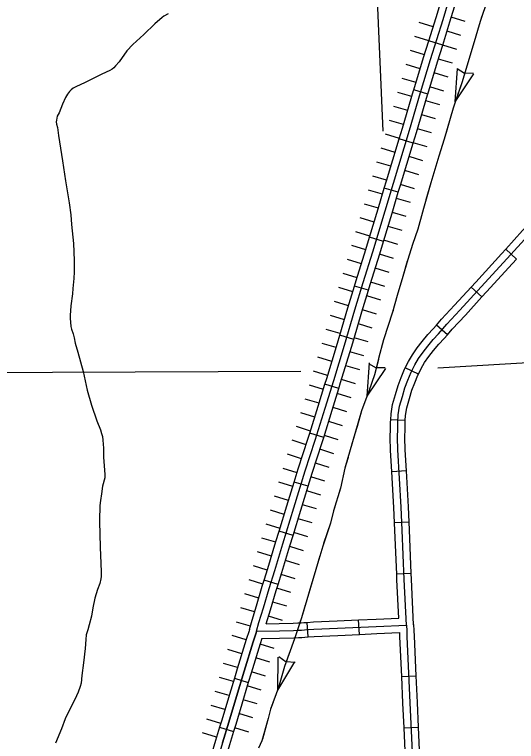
# Model space of a CAD drawing. Extents: x 1720274 to 1751788, y 372074 to 391887.
# Drawn here: x 1735183 to 1735999, y 379777 to 380961 of the extents above; entities that cross this region are included whole.
import ezdxf

# ---------------------------------------------------------------- set-up
doc = ezdxf.new("R2010")
doc.units = 0
for name, color, linetype in [('Level 29', 7, 'Continuous'), ('Level 32', 7, 'Continuous'), ('Level 35', 7, 'Continuous'), ('Level 4', 7, 'Continuous'), ('Level 43', 7, 'Continuous'), ('Level 5', 7, 'Continuous')]:
    doc.layers.add(name, color=color, linetype=linetype)

msp = doc.modelspace()

# ---------------------------------------------------------------- linework, layer by layer
at = {"layer": 'Level 29'}
for p, q in [((1735915.6, 380949.3), (1735892.9, 380956.1)), ((1735863.3, 380940.4), (1735840.6, 380947.3)), ((1735863.3, 380940.4), (1735840.6, 380947.3)), ((1735908.6, 380926.4), (1735885.9, 380933.4)), ((1735908.6, 380926.4), (1735885.9, 380933.4)), ((1735856.3, 380917.7), (1735833.7, 380924.7)), ((1735901.6, 380903.7), (1735879, 380910.7)), ((1735849.3, 380895.1), (1735826.7, 380902)), ((1735894.6, 380881.1), (1735872, 380888.1)), ((1735842.4, 380872.3), (1735819.7, 380879.2)), ((1735842.4, 380872.3), (1735819.7, 380879.2)), ((1735835.5, 380849.7), (1735812.8, 380856.5)), ((1735887.8, 380858.6), (1735865.1, 380865.5)), ((1735887.8, 380858.6), (1735865.1, 380865.5)), ((1735828.7, 380826.9), (1735806, 380833.6)), ((1735880.9, 380835.9), (1735858.2, 380842.8)), ((1735822, 380804.1), (1735799.2, 380810.9)), ((1735822, 380804.1), (1735799.2, 380810.9)), ((1735874.1, 380813.4), (1735851.4, 380820.2)), ((1735867.4, 380790.7), (1735844.7, 380797.4)), ((1735867.4, 380790.7), (1735844.7, 380797.4)), ((1735815.2, 380781.4), (1735792.5, 380788.1)), ((1735860.7, 380768), (1735838, 380774.7)), ((1735808.4, 380758.8), (1735785.7, 380765.7)), ((1735853.8, 380745), (1735831.1, 380751.9)), ((1735801.5, 380736.2), (1735778.8, 380743.1)), ((1735801.5, 380736.2), (1735778.8, 380743.1)), ((1735846.8, 380722.3), (1735824.2, 380729.2)), ((1735846.8, 380722.3), (1735824.2, 380729.2)), ((1735794.6, 380713.5), (1735771.9, 380720.4)), ((1735839.9, 380699.7), (1735817.3, 380706.6)), ((1735787.7, 380690.8), (1735765, 380697.7)), ((1735833, 380677), (1735810.3, 380683.9)), ((1735780.9, 380668), (1735758.2, 380674.7)), ((1735780.9, 380668), (1735758.2, 380674.7)), ((1735826.4, 380654.6), (1735803.7, 380661.3)), ((1735826.4, 380654.6), (1735803.7, 380661.3)), ((1735774.2, 380645.3), (1735751.5, 380651.9)), ((1735819.7, 380631.9), (1735797, 380638.6)), ((1735767.4, 380622.7), (1735744.7, 380629.6)), ((1735812.7, 380608.9), (1735790, 380615.8)), ((1735760.5, 380600), (1735737.8, 380606.9)), ((1735760.5, 380600), (1735737.8, 380606.9)), ((1735753.6, 380577.4), (1735730.9, 380584.4)), ((1735805.8, 380586.2), (1735783.1, 380593.1)), ((1735805.8, 380586.2), (1735783.1, 380593.1)), ((1735746.6, 380554.7), (1735723.9, 380561.7)), ((1735798.9, 380563.4), (1735776.2, 380570.4)), ((1735739.6, 380532.1), (1735716.9, 380539.1)), ((1735739.6, 380532.1), (1735716.9, 380539.1)), ((1735791.9, 380540.7), (1735769.2, 380547.7)), ((1735732.7, 380509.4), (1735710, 380516.2)), ((1735784.9, 380518.1), (1735762.2, 380525.1)), ((1735784.9, 380518.1), (1735762.2, 380525.1)), ((1735778, 380495.6), (1735755.4, 380502.5)), ((1735725.8, 380486.7), (1735703.1, 380493.5)), ((1735771.2, 380472.9), (1735748.5, 380479.8)), ((1735719, 380463.9), (1735696.3, 380470.7)), ((1735719, 380463.9), (1735696.3, 380470.7)), ((1735764.4, 380450.3), (1735741.7, 380457.1)), ((1735764.4, 380450.3), (1735741.7, 380457.1)), ((1735712.2, 380441.2), (1735689.5, 380448)), ((1735757.6, 380427.6), (1735734.9, 380434.4)), ((1735705.4, 380418.5), (1735682.7, 380425.4)), ((1735750.8, 380404.9), (1735728.1, 380411.7)), ((1735698.6, 380395.9), (1735675.9, 380402.7)), ((1735698.6, 380395.9), (1735675.9, 380402.7)), ((1735743.9, 380382.2), (1735721.2, 380389)), ((1735743.9, 380382.2), (1735721.2, 380389)), ((1735691.7, 380373.2), (1735669, 380380)), ((1735737.1, 380359.5), (1735714.4, 380366.3)), ((1735684.8, 380350.5), (1735662.2, 380357.5)), ((1735730.2, 380336.7), (1735707.5, 380343.6)), ((1735677.9, 380327.9), (1735655.2, 380334.8)), ((1735677.9, 380327.9), (1735655.2, 380334.8)), ((1735670.9, 380305.3), (1735648.3, 380312.4)), ((1735723.2, 380314), (1735700.6, 380320.9)), ((1735723.2, 380314), (1735700.6, 380320.9)), ((1735663.8, 380282.7), (1735641.2, 380289.8)), ((1735716.1, 380291.1), (1735693.5, 380298.2)), ((1735656.6, 380260.3), (1735634.1, 380267.6)), ((1735656.6, 380260.3), (1735634.1, 380267.6)), ((1735709, 380268.5), (1735686.4, 380275.6)), ((1735649.3, 380237.7), (1735626.7, 380245.1)), ((1735701.7, 380245.6), (1735679.1, 380252.9)), ((1735701.7, 380245.6), (1735679.1, 380252.9)), ((1735694.3, 380223.1), (1735671.8, 380230.4)), ((1735642, 380214.9), (1735619.3, 380221.9)), ((1735687.3, 380201.1), (1735664.6, 380208)), ((1735635.1, 380192.3), (1735612.4, 380199.2)), ((1735635.1, 380192.3), (1735612.4, 380199.2)), ((1735680.4, 380178.4), (1735657.7, 380185.4)), ((1735680.4, 380178.4), (1735657.7, 380185.4)), ((1735628.2, 380169.6), (1735605.5, 380176.5)), ((1735673.5, 380155.8), (1735650.8, 380162.7)), ((1735621.2, 380146.9), (1735598.6, 380153.9)), ((1735666.6, 380133.1), (1735643.9, 380140)), ((1735614.3, 380124.3), (1735591.6, 380131.2)), ((1735614.3, 380124.3), (1735591.6, 380131.2)), ((1735659.7, 380110.4), (1735637, 380117.4)), ((1735659.7, 380110.4), (1735637, 380117.4)), ((1735607.4, 380101.6), (1735584.7, 380108.5)), ((1735652.7, 380087.8), (1735630.1, 380094.7)), ((1735600.5, 380078.9), (1735577.8, 380085.9)), ((1735645.8, 380065.1), (1735623.1, 380072)), ((1735593.5, 380056.3), (1735570.9, 380063.3)), ((1735593.5, 380056.3), (1735570.9, 380063.3)), ((1735586.6, 380033.7), (1735563.9, 380040.7)), ((1735638.8, 380042.3), (1735616.2, 380049.3)), ((1735638.8, 380042.3), (1735616.2, 380049.3)), ((1735579.8, 380010.8), (1735557, 380017.5)), ((1735631.8, 380019.7), (1735609.2, 380026.7)), ((1735573, 379988.2), (1735550.3, 379995.2)), ((1735573, 379988.2), (1735550.3, 379995.2)), ((1735625.2, 379997.4), (1735602.5, 380004.1)), ((1735618.3, 379974.3), (1735595.6, 379981.3)), ((1735618.3, 379974.3), (1735595.6, 379981.3)), ((1735566.1, 379965.3), (1735543.3, 379971.7)), ((1735559.1, 379942.9), (1735536.5, 379949.8)), ((1735604.5, 379929), (1735581.8, 379936)), ((1735552.2, 379920.2), (1735529.5, 379927.2)), ((1735552.2, 379920.2), (1735529.5, 379927.2)), ((1735597.5, 379906.4), (1735574.9, 379913.3)), ((1735597.5, 379906.4), (1735574.9, 379913.3)), ((1735545.3, 379897.6), (1735522.6, 379904.5)), ((1735590.6, 379883.7), (1735567.9, 379890.6)), ((1735538.4, 379874.9), (1735515.7, 379881.7)), ((1735583.7, 379861.1), (1735561, 379868)), ((1735531.5, 379852.1), (1735508.8, 379858.8)), ((1735531.5, 379852.1), (1735508.8, 379858.8)), ((1735577, 379838.7), (1735554.2, 379845.4)), ((1735577, 379838.7), (1735554.2, 379845.4)), ((1735524.8, 379829.4), (1735502.1, 379836)), ((1735570.3, 379816), (1735547.5, 379822.7)), ((1735518.1, 379806.9), (1735495.5, 379814)), ((1735563.3, 379792.6), (1735540.7, 379799.7)), ((1735510.9, 379784.3), (1735488.3, 379791.4)), ((1735510.9, 379784.3), (1735488.3, 379791.4))]:
    msp.add_line(p, q, dxfattribs=at)
msp.add_lwpolyline([(1735520.6, 379775.5), (1735531.1, 379808.8), (1735543.4, 379850.7), (1735556, 379892.1), (1735570.6, 379939.8), (1735575.3, 379954.1), (1735580.1, 379971.2), (1735587.4, 379994.9), (1735596.8, 380026.6), (1735605.8, 380055.7), (1735619.1, 380099.2), (1735636.8, 380157.5), (1735655.2, 380217.7), (1735671.5, 380267.6), (1735687.9, 380319.9), (1735701.6, 380364.8), (1735718.9, 380422.3), (1735736.1, 380479.8), (1735749.6, 380524.4), (1735765.1, 380574.4), (1735785.3, 380640.9), (1735798.7, 380686.3), (1735824.8, 380772.1), (1735843, 380833.4), (1735859.3, 380887.1), (1735879.4, 380952.3), (1735892.7, 380996.7)], dxfattribs=at)
at = {"layer": 'Level 32'}
for p, q in [((1735879, 380910.8), (1735856.3, 380917.8)), ((1735854.7, 380831.1), (1735832, 380838)), ((1735830.8, 380751.1), (1735808.2, 380758)), ((1735806.6, 380671.4), (1735783.9, 380678.1)), ((1735782.6, 380591.4), (1735759.9, 380598.3)), ((1735998.8, 380562.4), (1735981.3, 380578.4)), ((1735758.1, 380511.7), (1735735.5, 380518.5)), ((1735942.5, 380500.9), (1735925, 380516.8)), ((1735886.5, 380439.4), (1735868.6, 380455)), ((1735734.1, 380431.8), (1735711.4, 380438.6)), ((1735839.3, 380375), (1735818, 380385.3)), ((1735710, 380351.9), (1735687.4, 380358.8)), ((1735818, 380299.7), (1735794.4, 380301)), ((1735685.3, 380272.1), (1735662.7, 380279.2)), ((1735819.8, 380217.7), (1735796.2, 380216.3)), ((1735660, 380192.7), (1735637.3, 380199.6)), ((1735824.2, 380134.2), (1735800.6, 380133.2)), ((1735635.6, 380112.9), (1735613, 380119.8)), ((1735611.2, 380033.1), (1735588.5, 380040.1)), ((1735827.8, 380050.8), (1735804.1, 380049.8)), ((1735660.2, 379947.7), (1735658.5, 379971.3)), ((1735743.3, 379951.6), (1735742.1, 379975.3)), ((1735540, 379880.4), (1735562.7, 379873.5)), ((1735811.7, 379883.1), (1735835.4, 379884.2)), ((1735516.1, 379800.6), (1735538.7, 379793.5)), ((1735815.5, 379799.8), (1735839.2, 379800.8))]:
    msp.add_line(p, q, dxfattribs=at)
for points in [[(1735576, 379956.7), (1735580.1, 379971.2), (1735587.4, 379994.9), (1735596.8, 380026.6), (1735605.8, 380055.7), (1735619.1, 380099.2), (1735636.8, 380157.5), (1735655.2, 380217.7), (1735671.5, 380267.6), (1735687.9, 380319.9), (1735701.6, 380364.8), (1735718.9, 380422.3), (1735736.1, 380479.8), (1735749.6, 380524.4), (1735765.1, 380574.4), (1735785.3, 380640.9), (1735798.7, 380686.3), (1735824.8, 380772.1), (1735843, 380833.4), (1735859.3, 380887.1), (1735879.4, 380952.3), (1735892.7, 380996.7)], [(1735856.3, 380917.8), (1735868, 380955.8), (1735880.6, 380997.5)], [(1735879, 380910.8), (1735890.7, 380948.9), (1735903.3, 380990.7)], [(1735832, 380838), (1735847.9, 380890.5), (1735856.3, 380917.8)], [(1735854.7, 380831.1), (1735870.6, 380883.6), (1735879, 380910.8)], [(1735808.2, 380758), (1735813.5, 380775.5), (1735831.6, 380836.8), (1735832, 380838)], [(1735830.8, 380751.1), (1735836.2, 380768.6), (1735854.3, 380830), (1735854.7, 380831.1)], [(1735783.9, 380678.1), (1735787.3, 380689.7), (1735808.2, 380758)], [(1735806.6, 380671.4), (1735810, 380682.9), (1735830.8, 380751.1)], [(1735759.9, 380598.3), (1735773.9, 380644.3), (1735783.9, 380678.1)], [(1735782.6, 380591.4), (1735796.7, 380637.5), (1735806.6, 380671.4)], [(1735981.3, 380578.4), (1736008.9, 380608.8), (1736037.4, 380640.1)], [(1735735.5, 380518.5), (1735738.3, 380527.8), (1735753.7, 380577.9), (1735759.9, 380598.3)], [(1735819.8, 379967), (1735816.4, 380041.1), (1735812.9, 380121.4), (1735811.4, 380158.7), (1735806, 380251.9), (1735805.5, 380272.2), (1735805.8, 380286.6), (1735806, 380296.5), (1735806.7, 380309.3), (1735808.8, 380323.1), (1735813.3, 380339), (1735817.4, 380352.9), (1735822.4, 380365.5), (1735827.8, 380378.4), (1735833.6, 380390.3), (1735839.5, 380400.5), (1735846.9, 380410.8), (1735854.7, 380421), (1735863.6, 380431.9), (1735872.3, 380441.1), (1735885.7, 380456.6), (1735906.9, 380479.3), (1735941.3, 380517.1), (1735983.5, 380563.2), (1736017.7, 380600.8)], [(1735758.1, 380511.7), (1735760.9, 380520.9), (1735776.4, 380570.9), (1735782.6, 380591.4)], [(1735925, 380516.8), (1735932.6, 380525.1), (1735974.7, 380571.2), (1735981.3, 380578.4)], [(1735942.5, 380500.9), (1735950.1, 380509.1), (1735992.2, 380555.2), (1735998.8, 380562.4)], [(1735711.4, 380438.6), (1735724.8, 380483.2), (1735735.5, 380518.5)], [(1735868.6, 380455), (1735876.9, 380464.5), (1735898.2, 380487.4), (1735925, 380516.8)], [(1735734.1, 380431.8), (1735747.5, 380476.4), (1735758.1, 380511.7)], [(1735886.5, 380439.4), (1735894.5, 380448.7), (1735915.7, 380471.3), (1735942.5, 380500.9)], [(1735818, 380385.3), (1735823.1, 380396), (1735829.6, 380406.9), (1735837.4, 380417.9), (1735845.4, 380428.4), (1735854.7, 380439.8), (1735863.5, 380449.1), (1735868.6, 380455)], [(1735687.4, 380358.8), (1735690.2, 380368.2), (1735707.6, 380425.7), (1735711.4, 380438.6)], [(1735710, 380351.9), (1735712.9, 380361.4), (1735730.3, 380418.9), (1735734.1, 380431.8)], [(1735839.3, 380375), (1735844, 380384.7), (1735849.5, 380394), (1735856.4, 380403.8), (1735864, 380413.7), (1735872.5, 380424.1), (1735881.1, 380433.1), (1735886.5, 380439.4)], [(1735794.4, 380301), (1735794.9, 380310.5), (1735797.2, 380325.6), (1735801.9, 380342.3), (1735806.2, 380356.8), (1735811.4, 380369.9), (1735816.9, 380383.3), (1735818, 380385.3)], [(1735818, 380299.7), (1735818.5, 380308), (1735820.4, 380320.6), (1735824.7, 380335.7), (1735828.6, 380349.1), (1735833.4, 380361), (1735838.6, 380373.5), (1735839.3, 380375)], [(1735662.7, 380279.2), (1735676.5, 380323.4), (1735687.4, 380358.8)], [(1735685.3, 380272.1), (1735699.2, 380316.4), (1735710, 380351.9)], [(1735796.2, 380216.3), (1735794.2, 380251.4), (1735793.7, 380272.2), (1735794, 380286.8), (1735794.2, 380297), (1735794.4, 380301)], [(1735819.8, 380217.7), (1735817.8, 380252.3), (1735817.4, 380272.2), (1735817.7, 380286.4), (1735817.8, 380296.1), (1735818, 380299.7)], [(1735637.3, 380199.6), (1735643.9, 380221.2), (1735660.2, 380271.2), (1735662.7, 380279.2)], [(1735660, 380192.7), (1735666.5, 380214.1), (1735682.7, 380264), (1735685.3, 380272.1)], [(1735824.2, 380134.2), (1735823.2, 380159.3), (1735819.8, 380217.7)], [(1735800.6, 380133.2), (1735799.5, 380158.1), (1735796.2, 380216.3)], [(1735613, 380119.8), (1735625.5, 380161), (1735637.3, 380199.6)], [(1735635.6, 380112.9), (1735648.2, 380154), (1735660, 380192.7)], [(1735804.1, 380049.8), (1735801.1, 380120.9), (1735800.6, 380133.2)], [(1735827.8, 380050.8), (1735824.7, 380121.9), (1735824.2, 380134.2)], [(1735588.5, 380040.1), (1735594.4, 380059.2), (1735607.7, 380102.7), (1735613, 380119.8)], [(1735611.2, 380033.1), (1735617.1, 380052.2), (1735630.4, 380095.8), (1735635.6, 380112.9)], [(1735564.6, 379959.9), (1735568.8, 379974.6), (1735576.1, 379998.4), (1735585.4, 380030), (1735588.5, 380040.1)], [(1735807.4, 379978.3), (1735804.5, 380040.5), (1735804.1, 380049.8)], [(1735831.6, 379967.5), (1735828.2, 380041.6), (1735827.8, 380050.8)], [(1735591.8, 379968.9), (1735598.8, 379991.5), (1735608.1, 380023.1), (1735611.2, 380033.1)], [(1735591.8, 379968.9), (1735612.9, 379969.4), (1735635.8, 379969.9), (1735643, 379970.3), (1735648.7, 379970.6), (1735653, 379970.8), (1735657.6, 379971.3), (1735658.5, 379971.3)], [(1735658.5, 379971.3), (1735668.7, 379972.1), (1735707.4, 379973.6), (1735742.1, 379975.3)], [(1735742.1, 379975.3), (1735770.4, 379976.7), (1735807.4, 379978.3)], [(1735564.6, 379959.9), (1735564, 379957.6), (1735559.3, 379943.4), (1735544.6, 379895.6), (1735540, 379880.4)], [(1735576, 379956.7), (1735613.2, 379957.5), (1735636.3, 379958), (1735643.6, 379958.4), (1735649.3, 379958.7), (1735653.9, 379959), (1735658.6, 379959.5), (1735669.3, 379960.2), (1735708, 379961.7), (1735770.9, 379964.8), (1735819.8, 379967)], [(1735819.8, 379967), (1735820.3, 379957.7), (1735820.6, 379948.2), (1735825.5, 379840.3), (1735830.6, 379726), (1735835.6, 379608.8), (1735839.4, 379523.9), (1735843.3, 379423.6), (1735846.9, 379336.7), (1735849.5, 379279), (1735852.5, 379207.5), (1735852.6, 379205)], [(1735831.6, 379967.6), (1735832.1, 379958.2), (1735832.5, 379948.7), (1735835.4, 379884.2)], [(1735576, 379956.7), (1735575.3, 379954.1), (1735570.6, 379939.8), (1735556, 379892.1), (1735543.4, 379850.7), (1735531.1, 379808.8), (1735520.6, 379775.5), (1735506.4, 379727.9), (1735488.3, 379666.3), (1735471.8, 379612.8), (1735454.6, 379554.8), (1735443.1, 379516.8), (1735433, 379482.8), (1735422, 379446.7), (1735406.4, 379395.3), (1735388, 379336.2), (1735371.4, 379280.4), (1735356.8, 379230.6), (1735342.1, 379182.3)], [(1735584.8, 379945), (1735613.4, 379945.7), (1735636.8, 379946.2), (1735644.3, 379946.6), (1735650, 379946.9), (1735654.8, 379947.2), (1735659.6, 379947.6), (1735660.2, 379947.7)], [(1735660.2, 379947.7), (1735670, 379948.4), (1735708.5, 379949.9), (1735743.3, 379951.6)], [(1735743.3, 379951.6), (1735771.5, 379953), (1735808.5, 379954.6)], [(1735808.5, 379954.6), (1735808.8, 379947.7), (1735811.7, 379883.1)], [(1735584.8, 379945), (1735581.9, 379936.2), (1735567.3, 379888.7), (1735562.7, 379873.5)], [(1735540, 379880.4), (1735532.1, 379854.1), (1735519.8, 379812.3), (1735516.1, 379800.6)], [(1735811.7, 379883.1), (1735813.7, 379839.7), (1735815.5, 379799.8)], [(1735835.4, 379884.2), (1735837.4, 379840.8), (1735839.2, 379800.8)], [(1735562.7, 379873.5), (1735554.8, 379847.3), (1735542.4, 379805.3), (1735538.7, 379793.5)], [(1735516.1, 379800.6), (1735509.3, 379779), (1735495, 379731.2), (1735491.9, 379720.6)], [(1735538.7, 379793.5), (1735531.9, 379772.1), (1735517.8, 379724.5), (1735514.6, 379713.9)], [(1735815.5, 379799.8), (1735818.8, 379725.4), (1735819.2, 379716.5)], [(1735839.2, 379800.8), (1735842.5, 379726.5), (1735842.9, 379717.5)]]:
    msp.add_lwpolyline(points, dxfattribs=at)
at = {"layer": 'Level 35'}
for points in [[(1735432.5, 380961.6), (1735425.2, 380957.8), (1735422.4, 380955.6), (1735410.7, 380945.2), (1735393, 380928.1), (1735375, 380912), (1735365.3, 380901.2), (1735352.5, 380883.6), (1735346.8, 380877), (1735343.9, 380873.7), (1735341.3, 380871.7), (1735337.5, 380869.6), (1735324.5, 380863.2), (1735296.1, 380849.1), (1735283.3, 380843.4), (1735278, 380840.5), (1735274.5, 380837.9), (1735271.9, 380835.2), (1735268.6, 380831), (1735265.5, 380825.3), (1735260.6, 380814.5)], [(1735260.6, 380814.5), (1735255.3, 380800.7), (1735252, 380795.1), (1735251.2, 380792.1), (1735250.7, 380788.8), (1735250.3, 380785.9), (1735250.7, 380782.2), (1735252.2, 380776.4), (1735254, 380763.4), (1735260.4, 380722.5), (1735265.5, 380690.1), (1735271.2, 380653.8), (1735274, 380634.3), (1735275.4, 380618.6), (1735278.3, 380587.8), (1735279.4, 380560.1), (1735279.4, 380541.8), (1735278.7, 380530.8), (1735277.4, 380514.5), (1735276.5, 380505.7), (1735273.8, 380486.5), (1735272.9, 380470.9), (1735272.9, 380465.9), (1735273.4, 380459.7), (1735274.1, 380452.9), (1735275.2, 380448.2), (1735278, 380441), (1735279.4, 380434.6), (1735281.1, 380425.8), (1735285.5, 380410.8), (1735293.9, 380379.8), (1735300.7, 380349), (1735307.8, 380325), (1735316.1, 380299.4), (1735322.3, 380284.5), (1735324.1, 380278.8), (1735325.4, 380273.9), (1735325.9, 380268), (1735327, 380254.8), (1735327.4, 380240.2), (1735329.4, 380212.1), (1735329.1, 380206.3), (1735325.4, 380193.1), (1735323.9, 380180.6), (1735322.3, 380169.4), (1735321.2, 380161.4), (1735321, 380156.1), (1735320.5, 380142.5), (1735320.5, 380135.7), (1735321.6, 380093.7), (1735323, 380067.2), (1735323.4, 380053.4), (1735323.2, 380045.9), (1735322.7, 380041.9), (1735321, 380034.7), (1735317.2, 380024.7), (1735313.3, 380010.9), (1735309.8, 379994.8), (1735307.5, 379981.4), (1735303.8, 379967.3), (1735301.6, 379959.2), (1735299.2, 379950.8), (1735298.3, 379943.5), (1735297.2, 379928.6), (1735294.5, 379905.2), (1735291.7, 379884.6), (1735290.6, 379872.2), (1735289.3, 379867.1), (1735285.9, 379857.5), (1735280.7, 379846), (1735273.6, 379832.1), (1735265, 379814.5), (1735258.9, 379798), (1735249.1, 379774.9)]]:
    msp.add_lwpolyline(points, dxfattribs=at)
at = {"layer": 'Level 4'}
msp.add_lwpolyline([(1735746.3, 381816.1), (1735761.1, 381247.6), (1735781.3, 380770.8)], dxfattribs=at)
at = {"layer": 'Level 43'}
for p, q in [((1735899.4, 380818.7), (1735902.8, 380872.8)), ((1735902.2, 380872.6), (1735914.4, 380865)), ((1735899.4, 380818.7), (1735929.4, 380863.9)), ((1735929, 380864.4), (1735914.6, 380864.9)), ((1735755.9, 380339.3), (1735759.7, 380393.4)), ((1735755.9, 380339.3), (1735786.2, 380384.3)), ((1735758.1, 380392.7), (1735770.7, 380385.6)), ((1735785.3, 380385.8), (1735770.9, 380385.6)), ((1735610.5, 379860.7), (1735611.3, 379914.9)), ((1735612.5, 379915.6), (1735624.3, 379907.3)), ((1735610.5, 379860.7), (1735638.3, 379907.2)), ((1735638.8, 379906), (1735624.5, 379907.2))]:
    msp.add_line(p, q, dxfattribs=at)
for points in [[(1735951.6, 380985), (1735939.9, 380949), (1735928.6, 380910.9), (1735909.8, 380849.5), (1735895.8, 380807.9), (1735881.2, 380757.7), (1735872.6, 380729.8), (1735859.6, 380686.4), (1735847.6, 380645), (1735838.5, 380611.1), (1735829.9, 380586.1), (1735822.2, 380562.1), (1735814, 380534), (1735804.9, 380503.2), (1735797.4, 380476.2), (1735782.6, 380431.3), (1735774.6, 380400.5), (1735768, 380374.4), (1735758.7, 380347.4), (1735747, 380315.5), (1735736.1, 380278.3), (1735719.8, 380222.3), (1735712.7, 380189.9), (1735701.4, 380153), (1735696.3, 380132.8), (1735683.7, 380095.4), (1735672.6, 380057.3), (1735649.2, 379978.7), (1735637.9, 379944.4), (1735621.5, 379899.5), (1735611.8, 379865.4), (1735599, 379830.2), (1735595.2, 379815.1), (1735584.8, 379778.3), (1735579.5, 379766.6)], [(1735942.8, 380958.1), (1735939.9, 380949), (1735928.6, 380910.9), (1735924.7, 380898.2)], [(1735918.6, 380878.2), (1735909.8, 380849.5), (1735899.4, 380818.7)], [(1735893.2, 380798.8), (1735884.5, 380768.7)], [(1735884.5, 380768.7), (1735881.2, 380757.7), (1735875.4, 380738.8)], [(1735869.3, 380718.9), (1735859.6, 380686.4), (1735851.6, 380658.8)], [(1735846, 380638.8), (1735838.5, 380611.1), (1735829.9, 380586.1), (1735827.6, 380579)], [(1735821.3, 380559.1), (1735814, 380534), (1735804.9, 380503.2), (1735803.8, 380499.1)], [(1735798.2, 380479), (1735797.4, 380476.2), (1735782.6, 380431.3), (1735779.5, 380419.3)], [(1735774.3, 380399.1), (1735768, 380374.4), (1735758.7, 380347.4), (1735755.7, 380339.4)], [(1735748.5, 380319.8), (1735747, 380315.5), (1735739.5, 380289.9)], [(1735739.5, 380289.9), (1735736.1, 380278.3), (1735730.7, 380259.8)], [(1735724.9, 380239.8), (1735719.8, 380222.3), (1735712.7, 380189.9), (1735709.4, 380179.2)], [(1735703.3, 380159.3), (1735701.4, 380153), (1735696.3, 380132.8), (1735685.1, 380099.5)], [(1735679.1, 380079.5), (1735672.6, 380057.3), (1735661.4, 380019.5)], [(1735655.4, 379999.5), (1735649.2, 379978.7), (1735646.6, 379971)], [(1735638, 379944.7), (1735637.9, 379944.4), (1735636.3, 379940)], [(1735629.1, 379920.4), (1735621.5, 379899.5), (1735611.8, 379865.4), (1735610.1, 379860.8)], [(1735603, 379841.2), (1735599, 379830.2), (1735595.2, 379815.1), (1735594.1, 379811.2)], [(1735594.1, 379811.2), (1735585.6, 379781.1)]]:
    msp.add_lwpolyline(points, dxfattribs=at)
at = {"layer": 'Level 5'}
for points in [[(1735870.8, 380385.3), (1736701.7, 380434.9)], [(1734974.3, 380377.2), (1735648.4, 380380.2)]]:
    msp.add_lwpolyline(points, dxfattribs=at)

doc.saveas('drawing.dxf')
